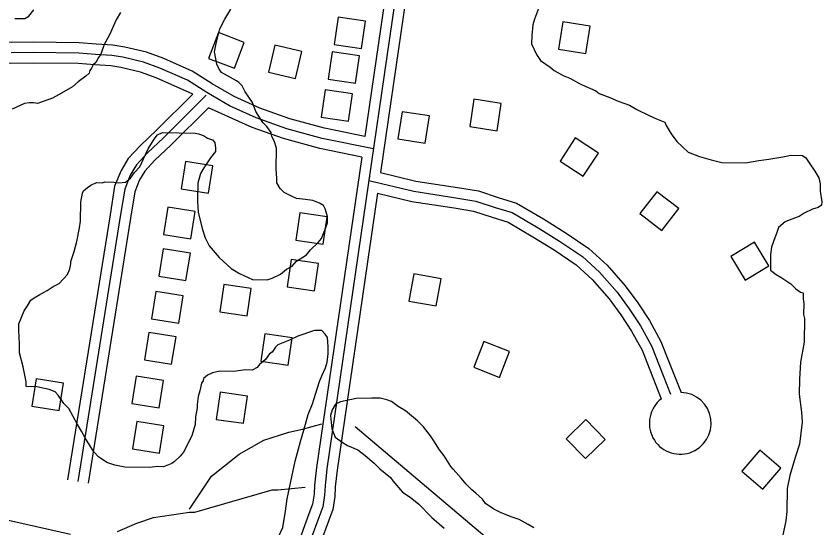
# Model space of a CAD drawing. Extents: x 3245246 to 3283090, y 806824 to 832173.
# Drawn here: x 3267484 to 3268650, y 827602 to 828342 of the extents above; entities that cross this region are included whole.
import ezdxf

# ---------------------------------------------------------------- set-up
doc = ezdxf.new("R2010")
doc.units = 0
for name, color, linetype in [('V-BLDG-OTLN', 7, 'Continuous'), ('V-ROAD-CNTR', 7, 'Continuous'), ('V-SITE-VEGE', 7, 'Continuous'), ('V-TOPO-SHOR', 7, 'Continuous')]:
    doc.layers.add(name, color=color, linetype=linetype)

msp = doc.modelspace()

# ---------------------------------------------------------------- linework, layer by layer
at = {"layer": 'V-BLDG-OTLN'}
for points in [[(3267984.1, 828295.6), (3267989.8, 828335.2), (3267950.2, 828341), (3267944.5, 828301.4)], [(3268275.4, 828334.1), (3268269.2, 828294.6), (3268308.7, 828288.4), (3268314.9, 828327.9)], [(3267762.8, 828281.1), (3267800.2, 828266.9), (3267814.4, 828304.3), (3267777, 828318.5)], [(3267849.4, 828261.2), (3267888.3, 828252), (3267897.5, 828290.9), (3267858.6, 828300.1)], [(3267975.4, 828245.4), (3267981.2, 828285), (3267941.6, 828290.7), (3267935.8, 828251.1)], [(3267965, 828190.1), (3267970.8, 828229.7), (3267931.2, 828235.5), (3267925.4, 828195.9)], [(3268146.7, 828222.1), (3268140.5, 828182.6), (3268180.1, 828176.4), (3268186.2, 828216)], [(3268042.8, 828204), (3268036.6, 828164.5), (3268076.1, 828158.4), (3268082.3, 828197.9)], [(3268293.2, 828165.9), (3268271.3, 828132.4), (3268304.8, 828110.5), (3268326.7, 828144)], [(3267729.5, 828131.7), (3267723.1, 828092.2), (3267762.6, 828085.9), (3267769, 828125.4)], [(3268386.8, 828056.5), (3268418.5, 828032.1), (3268442.9, 828063.8), (3268411.2, 828088.2)], [(3267703.9, 828065.6), (3267697.6, 828026.1), (3267737.1, 828019.8), (3267743.4, 828059.3)], [(3267928.5, 828012.1), (3267934.3, 828051.7), (3267894.7, 828057.5), (3267888.9, 828017.9)], [(3268518.3, 827994.3), (3268539.1, 827960.2), (3268573.3, 827981.1), (3268552.4, 828015.2)], [(3267696.9, 828005.4), (3267690.5, 827965.9), (3267730, 827959.6), (3267736.4, 827999.1)], [(3267915.9, 827944.9), (3267921.7, 827984.5), (3267882.1, 827990.2), (3267876.3, 827950.6)], [(3268059.7, 827969.3), (3268052.6, 827929.9), (3268092, 827922.9), (3268099.1, 827962.3)], [(3267818.5, 827908.7), (3267824.3, 827948.3), (3267784.7, 827954.1), (3267778.9, 827914.5)], [(3267686.4, 827943.9), (3267680.1, 827904.4), (3267719.6, 827898.1), (3267725.9, 827937.6)], [(3267676.1, 827884.4), (3267669.8, 827844.9), (3267709.3, 827838.6), (3267715.6, 827878.1)], [(3267877.9, 827837.1), (3267883.7, 827876.7), (3267844.1, 827882.5), (3267838.3, 827842.9)], [(3268161, 827871.4), (3268146.4, 827834.1), (3268183.6, 827819.5), (3268198.2, 827856.8)], [(3267657.8, 827821.1), (3267651.5, 827781.6), (3267691, 827775.3), (3267697.3, 827814.8)], [(3267513.3, 827817.3), (3267507, 827777.8), (3267546.5, 827771.5), (3267552.8, 827811)], [(3267813.3, 827753), (3267819.1, 827792.5), (3267779.5, 827798.3), (3267773.7, 827758.7)], [(3267658.7, 827755.7), (3267652.4, 827716.2), (3267691.9, 827709.9), (3267698.2, 827749.4)], [(3268336.6, 827729.7), (3268308.8, 827758.5), (3268280.1, 827730.7), (3268307.9, 827701.9)], [(3268560.5, 827714), (3268534.4, 827683.6), (3268564.7, 827657.5), (3268590.8, 827687.9)]]:
    msp.add_lwpolyline(points, close=True, dxfattribs=at)
at = {"layer": 'V-ROAD-CNTR'}
for points in [[(3268133, 828999), (3268081.1, 828698.5), (3267934, 827687), (3267931.2, 827662.3), (3267930.3, 827648.9), (3267927.8, 827632.3), (3267922, 827616.8), (3267911.2, 827587), (3267898.3, 827556.3), (3267679.2, 827097.6), (3267556.2, 826838.5), (3267538.8, 826817.7), (3267530.7, 826812.5), (3267523.6, 826809.4), (3267512.6, 826808.2), (3267500.9, 826809.8), (3267469.7, 826819.4), (3267271.1, 826912.1)], [(3268118.2, 829001.5), (3268066.3, 828700.8), (3267988.8, 828168)], [(3268100.3, 828726), (3268011.6, 828116)], [(3267988.8, 828168), (3267930.4, 828180), (3267880.2, 828193.6), (3267837, 828209), (3267799.8, 828225.8), (3267767.8, 828244.4), (3267739.1, 828262.7), (3267698, 828280.8), (3267672.8, 828289.9), (3267641.7, 828297.5), (3267624.4, 828300.3), (3267599.9, 828301.8), (3267575.5, 828303.6), (3267509.1, 828304.4), (3267477.7, 828304), (3267414.7, 828309), (3267344.5, 828309.6), (3267326.2, 828306.9), (3267313.6, 828306), (3267275.6, 828294.7), (3267250.6, 828285.8), (3267192.7, 828260.1), (3267147.5, 828237.2), (3266868.8, 828097.8)], [(3268001.4, 828150.2), (3267927, 828165.4), (3267875.7, 828179.3), (3267831.4, 828195.1), (3267793, 828212.5), (3267760, 828231.6), (3267732, 828249.4), (3267692.4, 828266.8), (3267668.4, 828275.6), (3267638.8, 828282.8), (3267622.8, 828285.4), (3267598.9, 828286.8), (3267574.8, 828288.6), (3267509.1, 828289.4), (3267477.2, 828289)], [(3267740, 828229.5), (3267686.8, 828252.9), (3267664.1, 828261.2), (3267635.8, 828268.1), (3267621.2, 828270.4), (3267597.9, 828271.9), (3267574.2, 828273.6), (3267509.1, 828274.4), (3267476.7, 828273.9), (3267413.4, 828279), (3267346.5, 828279.6), (3267329.5, 828277.1), (3267319, 828276.3), (3267284.9, 828266.1), (3267261.7, 828257.9), (3267205.5, 828233), (3267161, 828210.4), (3266834.6, 828047.1), (3266412.5, 827839.5), (3266352, 827957.4)], [(3267740, 828229.5), (3267687.2, 828177), (3267663.7, 828154.8), (3267646.6, 828136.2), (3267636, 828119.1), (3267626.7, 828096), (3267620.2, 828054.7), (3267558.8, 827671.2)], [(3267759.4, 828227.7), (3267697.6, 828166.2), (3267674.4, 828144.2), (3267658.6, 828127.1), (3267649.4, 828112.3), (3267641.3, 828092), (3267635, 828052.3), (3267573.6, 827668.9)], [(3267762.6, 828209.7), (3267708, 828155.5), (3267685.1, 828133.7), (3267670.6, 828118), (3267662.9, 828105.5), (3267655.8, 828088), (3267649.8, 828049.9), (3267588.4, 827666.5)], [(3267984.5, 828138.3), (3267923.5, 828150.8), (3267871.3, 828165), (3267825.8, 828181.1), (3267762.6, 828209.7)], [(3267984.5, 828138.3), (3267919.1, 827688.9), (3267916.2, 827663.7), (3267915.4, 827650.5), (3267913.2, 827636), (3267908, 827622), (3267897.2, 827592.5), (3267884.6, 827562.4), (3267665.6, 827104.1), (3267543.4, 826846.7), (3267528.7, 826829.1), (3267523.6, 826825.8), (3267519.6, 826824), (3267512.8, 826823.3), (3267504.2, 826824.5), (3267475.1, 826833.4), (3267291.3, 826919.2)], [(3267995.7, 828110.8), (3267994.8, 828104.6), (3268059.8, 828088.9), (3268120.6, 828079.4), (3268149.5, 828074.6), (3268177.4, 828065.4), (3268202.1, 828057.9), (3268239.6, 828035.8), (3268270.7, 828016.6), (3268303.8, 827994.3), (3268328.4, 827971.7), (3268353.8, 827942.6), (3268371.5, 827918.7), (3268387.6, 827894.3), (3268403.5, 827865.2), (3268415.2, 827835.7), (3268431.2, 827795.4)], [(3268011.6, 828116), (3268062.7, 828103.6), (3268123.1, 828094.2), (3268153.1, 828089.2), (3268181.9, 828079.7), (3268208.2, 828071.7), (3268247.3, 828048.7), (3268278.8, 828029.2), (3268313.1, 828006.2), (3268339.2, 827982.1), (3268365.5, 827952), (3268383.8, 827927.3), (3268400.5, 827902), (3268417.1, 827871.6), (3268429.1, 827841.2), (3268446.4, 827797.7)], [(3268007.2, 828086.2), (3267948.9, 827685), (3267946.1, 827661), (3267945.2, 827647.3), (3267942.4, 827628.5), (3267936.1, 827611.6), (3267925.2, 827581.5), (3267912, 827550.2), (3267685.2, 827075.4)], [(3268007.2, 828086.2), (3268056.9, 828074.2), (3268118.2, 828064.6), (3268145.9, 828059.9), (3268172.9, 828051.1), (3268196.1, 828044.1), (3268231.8, 828023), (3268262.6, 828004), (3268294.5, 827982.5), (3268317.6, 827961.2), (3268342.1, 827933.2), (3268359.2, 827910.1), (3268374.8, 827886.5), (3268389.9, 827858.8), (3268401.3, 827830.2), (3268417.8, 827788.4)]]:
    msp.add_lwpolyline(points, dxfattribs=at)
msp.add_arc((3268445.2, 827753), 44.7, 127.6549, 88.3821, dxfattribs=at)
at = {"layer": 'V-SITE-VEGE'}
for p, q in [((3267502.8, 828342.1), (3267510.1, 828351.5)), ((3267635.1, 828347.4), (3267629, 828336.7)), ((3267786.3, 828338.1), (3267794.8, 828352.3)), ((3268240.3, 828353.2), (3268234.2, 828337.8)), ((3267482.5, 828338.8), (3267496.8, 828338.6)), ((3267496.8, 828338.6), (3267502.8, 828342.1)), ((3267629, 828336.7), (3267619.2, 828315.4)), ((3267778.9, 828323.9), (3267786.3, 828338.1)), ((3268234.2, 828337.8), (3268231.7, 828329.5)), ((3267773.9, 828302.5), (3267778.9, 828323.9)), ((3268231.7, 828329.5), (3268230.2, 828314)), ((3267619.2, 828315.4), (3267611.8, 828301.2)), ((3268230.2, 828314), (3268230.1, 828302.1)), ((3267611.8, 828301.2), (3267606.9, 828287)), ((3267771.3, 828290.7), (3267773.9, 828302.5)), ((3268230.1, 828302.1), (3268237, 828286.6)), ((3267606.9, 828287), (3267603.2, 828282.3)), ((3267774.6, 828272.8), (3267771.3, 828290.7)), ((3268237, 828286.6), (3268242.9, 828278.1)), ((3267599.6, 828275.2), (3267595.9, 828271.7)), ((3267603.2, 828282.3), (3267599.6, 828275.2)), ((3268242.9, 828278.1), (3268257, 828268.4)), ((3267591.1, 828263.4), (3267589.8, 828259.8)), ((3267593.5, 828266.9), (3267591.1, 828263.4)), ((3267595.9, 828271.7), (3267593.5, 828266.9)), ((3267778.1, 828265.6), (3267774.6, 828272.8)), ((3267781.6, 828260.7), (3267778.1, 828265.6)), ((3268257, 828268.4), (3268262.9, 828263.6)), ((3268262.9, 828263.6), (3268275.9, 828256.2)), ((3267585, 828255.2), (3267574.2, 828247)), ((3267589.8, 828259.8), (3267585, 828255.2)), ((3267794.6, 828253.4), (3267781.6, 828260.7)), ((3267802.9, 828248.5), (3267794.6, 828253.4)), ((3268275.9, 828256.2), (3268285.4, 828252.5)), ((3268285.4, 828252.5), (3268298.4, 828245.2)), ((3267565.7, 828239.9), (3267550.1, 828230.6)), ((3267574.2, 828247), (3267565.7, 828239.9)), ((3267806.4, 828246.1), (3267802.9, 828248.5)), ((3267811.1, 828241.3), (3267806.4, 828246.1)), ((3267815.8, 828232.9), (3267811.1, 828241.3)), ((3268298.4, 828245.2), (3268303.1, 828242.8)), ((3268303.1, 828242.8), (3268323.2, 828234.1)), ((3267550.1, 828230.6), (3267536.9, 828223.7)), ((3267826.3, 828217.2), (3267815.8, 828232.9)), ((3268323.2, 828234.1), (3268328, 828230.5)), ((3268328, 828230.5), (3268343.4, 828224.3)), ((3267496.3, 828215.9), (3267478.3, 828207.8)), ((3267503.5, 828217), (3267496.3, 828215.9)), ((3267507, 828216.9), (3267503.5, 828217)), ((3267509.4, 828216.9), (3267507, 828216.9)), ((3267515.4, 828215.6), (3267509.4, 828216.9)), ((3267536.9, 828223.7), (3267515.4, 828215.6)), ((3267830.9, 828204.1), (3267826.3, 828217.2)), ((3268343.4, 828224.3), (3268355.2, 828219.4)), ((3268355.2, 828219.4), (3268371.8, 828213.2)), ((3267841.4, 828188.4), (3267830.9, 828204.1)), ((3268371.8, 828213.2), (3268382.4, 828207.1)), ((3268382.4, 828207.1), (3268400.2, 828198.5)), ((3268400.2, 828198.5), (3268410.8, 828193.6)), ((3268410.8, 828193.6), (3268422.7, 828188.7)), ((3267847.2, 828182.4), (3267841.4, 828188.4)), ((3267853.1, 828174), (3267847.2, 828182.4)), ((3268422.7, 828188.7), (3268425, 828183.9)), ((3268425, 828183.9), (3268432, 828171.9)), ((3267683.8, 828164.4), (3267688.6, 828170.3)), ((3267688.6, 828170.3), (3267695.8, 828173.8)), ((3267695.8, 828173.8), (3267743.5, 828173.1)), ((3267743.5, 828173.1), (3267748.2, 828171.9)), ((3267748.2, 828171.9), (3267755.3, 828169.4)), ((3267755.3, 828169.4), (3267761.2, 828165.7)), ((3267854.2, 828168), (3267853.1, 828174)), ((3268432, 828171.9), (3268440.1, 828161)), ((3267675.2, 828150.3), (3267683.8, 828164.4)), ((3267761.2, 828165.7), (3267768.3, 828163.3)), ((3267768.3, 828163.3), (3267771.9, 828159.6)), ((3267771.9, 828159.6), (3267772.9, 828151.3)), ((3267857.7, 828162), (3267854.2, 828168)), ((3267861.1, 828151.2), (3267857.7, 828162)), ((3268440.1, 828161), (3268456.6, 828145.3)), ((3267671.6, 828142), (3267675.2, 828150.3)), ((3267772.9, 828146.5), (3267765.6, 828137.1)), ((3267772.9, 828151.3), (3267772.9, 828146.5)), ((3267860.7, 828121.5), (3267861.1, 828151.2)), ((3267663, 828124.2), (3267671.6, 828142)), ((3267765.6, 828137.1), (3267755.9, 828122.9)), ((3268456.6, 828145.3), (3268473.2, 828139.1)), ((3268473.2, 828139.1), (3268489.8, 828134.1)), ((3268489.8, 828134.1), (3268505.2, 828130.3)), ((3268558.9, 828133.2), (3268573.2, 828135.3)), ((3268573.2, 828135.3), (3268593.5, 828138.6)), ((3268593.5, 828138.6), (3268605.4, 828140.9)), ((3268605.4, 828140.9), (3268622.1, 828140.6)), ((3268622.1, 828140.6), (3268626.8, 828137)), ((3268626.8, 828137), (3268631.5, 828129.8)), ((3267655.7, 828116), (3267663, 828124.2)), ((3267755.9, 828122.9), (3267751, 828114.7)), ((3268505.2, 828130.3), (3268539.8, 828129.9)), ((3268539.8, 828129.9), (3268558.9, 828133.2)), ((3268631.5, 828129.8), (3268639.7, 828117.7)), ((3267649.6, 828107.7), (3267655.7, 828116)), ((3267751, 828114.7), (3267747.2, 828100.4)), ((3267861.7, 828107.2), (3267860.7, 828121.5)), ((3268639.7, 828117.7), (3268645.5, 828108.1)), ((3267592.3, 828097.8), (3267600.7, 828101.3)), ((3267600.7, 828101.3), (3267609, 828101.2)), ((3267609, 828101.2), (3267612.6, 828102.3)), ((3267612.6, 828102.3), (3267625.7, 828102.1)), ((3267625.7, 828102.1), (3267632.9, 828100.8)), ((3267632.9, 828100.8), (3267642.4, 828101.9)), ((3267642.4, 828101.9), (3267649.6, 828107.7)), ((3267747.2, 828100.4), (3267746.9, 828074.2)), ((3267861.6, 828101.2), (3267861.7, 828107.2)), ((3267866.2, 828092.8), (3267861.6, 828101.2)), ((3268645.5, 828108.1), (3268647.8, 828099.8)), ((3268647.8, 828099.8), (3268647.6, 828089)), ((3267580.2, 828086.1), (3267581.5, 828089.6)), ((3267581.5, 828089.6), (3267587.5, 828094.3)), ((3267587.5, 828094.3), (3267592.3, 828097.8)), ((3267872.1, 828086.8), (3267866.2, 828092.8)), ((3268647.6, 828089), (3268649.8, 828073.5)), ((3267577.7, 828073), (3267580.2, 828086.1)), ((3267882.8, 828081.8), (3267872.1, 828086.8)), ((3267889.8, 828078.2), (3267882.8, 828081.8)), ((3267902.9, 828076.8), (3267889.8, 828078.2)), ((3267913.6, 828075.5), (3267902.9, 828076.8)), ((3267577.3, 828045.6), (3267577.7, 828073)), ((3267746.9, 828074.2), (3267747.8, 828058.7)), ((3267923.1, 828071.8), (3267913.6, 828075.5)), ((3267929, 828068.1), (3267923.1, 828071.8)), ((3267931.3, 828063.3), (3267929, 828068.1)), ((3268644.9, 828065.3), (3268636.5, 828063)), ((3268649.7, 828068.8), (3268644.9, 828065.3)), ((3268649.8, 828073.5), (3268649.7, 828068.8)), ((3267747.8, 828058.7), (3267753.4, 828034.8)), ((3267934.8, 828052.5), (3267931.3, 828063.3)), ((3267934.6, 828043), (3267934.8, 828052.5)), ((3268617.3, 828052.5), (3268605.3, 828047.9)), ((3268624.5, 828057.2), (3268617.3, 828052.5)), ((3268636.5, 828063), (3268624.5, 828057.2)), ((3267576, 828036.1), (3267577.3, 828045.6)), ((3267930.9, 828032.3), (3267934.6, 828043)), ((3268597, 828044.5), (3268587.3, 828036.3)), ((3268605.3, 828047.9), (3268597, 828044.5)), ((3267572.1, 828015.9), (3267576, 828036.1)), ((3267753.4, 828034.8), (3267758, 828021.6)), ((3267926, 828020.5), (3267930.9, 828032.3)), ((3268584.8, 828029.2), (3268579.9, 828016.1)), ((3268587.3, 828036.3), (3268584.8, 828029.2)), ((3267758, 828021.6), (3267763.8, 828009.7)), ((3267921.1, 828014.6), (3267926, 828020.5)), ((3267568.3, 828001.7), (3267572.1, 828015.9)), ((3267763.8, 828009.7), (3267777.9, 827992.8)), ((3267910.3, 828004), (3267921.1, 828014.6)), ((3268577.4, 828007.8), (3268576, 827997.1)), ((3268579.9, 828016.1), (3268577.4, 828007.8)), ((3267563.4, 827987.4), (3267568.3, 828001.7)), ((3267889.8, 827987.6), (3267904.2, 827997)), ((3267904.2, 827997), (3267910.3, 828004)), ((3268576, 827997.1), (3268575.7, 827974.5)), ((3267562, 827976.7), (3267563.3, 827983.9)), ((3267563.3, 827983.9), (3267563.4, 827987.4)), ((3267777.9, 827992.8), (3267795.5, 827977)), ((3267883.7, 827980.6), (3267889.8, 827987.6)), ((3267558.4, 827968.4), (3267562, 827976.7)), ((3267795.5, 827977), (3267807.3, 827969.7)), ((3267866.9, 827968.9), (3267875.3, 827975.9)), ((3267875.3, 827975.9), (3267883.7, 827980.6)), ((3268575.7, 827974.5), (3268584, 827968.4)), ((3267546.3, 827955.5), (3267558.4, 827968.4)), ((3267807.3, 827969.7), (3267826.3, 827961.1)), ((3267826.3, 827961.1), (3267847.7, 827960.8)), ((3267847.7, 827960.8), (3267854.9, 827963.1)), ((3267854.9, 827963.1), (3267866.9, 827968.9)), ((3268584, 827968.4), (3268592.2, 827963.6)), ((3268592.2, 827963.6), (3268605.2, 827955)), ((3267529.4, 827945), (3267537.9, 827950.9)), ((3267537.9, 827950.9), (3267546.3, 827955.5)), ((3268605.2, 827955), (3268612.3, 827947.8)), ((3268612.3, 827947.8), (3268619.4, 827942.9)), ((3267510.2, 827934.6), (3267518.6, 827939.2)), ((3267518.6, 827939.2), (3267529.4, 827945)), ((3268619.4, 827942.9), (3268622.9, 827941.7)), ((3268622.9, 827941.7), (3268622.8, 827933.3)), ((3267500.5, 827922.8), (3267505.4, 827931.1)), ((3267505.4, 827931.1), (3267510.2, 827934.6)), ((3268622.8, 827933.3), (3268623.9, 827926.2)), ((3268623.9, 827926.2), (3268623.7, 827910.7)), ((3267488.3, 827896.8), (3267495.7, 827915.7)), ((3267495.7, 827915.7), (3267500.5, 827922.8)), ((3268623.7, 827910.7), (3268624.8, 827904.7)), ((3268624.8, 827904.7), (3268624.3, 827870.2)), ((3267488.1, 827887.2), (3267488.3, 827896.8)), ((3267489.1, 827868.2), (3267488.1, 827887.2)), ((3267891.8, 827879.2), (3267879.8, 827873.4)), ((3267915.8, 827887.2), (3267891.8, 827879.2)), ((3267926.5, 827887.1), (3267915.8, 827887.2)), ((3267931.2, 827882.2), (3267926.5, 827887.1)), ((3267934.7, 827877.4), (3267931.2, 827882.2)), ((3267935.7, 827864.3), (3267934.7, 827877.4)), ((3267488.9, 827855.1), (3267489.1, 827868.2)), ((3267863.1, 827866.5), (3267859.5, 827863)), ((3267879.8, 827873.4), (3267863.1, 827866.5)), ((3268624.3, 827870.2), (3268619.1, 827841.7)), ((3267494.5, 827834.7), (3267488.9, 827855.1)), ((3267854.6, 827855.9), (3267851, 827853.6)), ((3267859.5, 827863), (3267854.6, 827855.9)), ((3267935.6, 827853.6), (3267935.7, 827864.3)), ((3267844.9, 827845.3), (3267841.3, 827841.8)), ((3267851, 827853.6), (3267844.9, 827845.3)), ((3267934.2, 827841.7), (3267935.6, 827853.6)), ((3267499, 827813.2), (3267494.5, 827834.7)), ((3267832.8, 827833.6), (3267825.6, 827830.1)), ((3267836.5, 827838.3), (3267832.8, 827833.6)), ((3267841.3, 827841.8), (3267836.5, 827838.3)), ((3267926.8, 827821.6), (3267931.7, 827833.4)), ((3267931.7, 827833.4), (3267934.2, 827841.7)), ((3268619.1, 827841.7), (3268617.6, 827816.7)), ((3267761.2, 827822.7), (3267755.2, 827818)), ((3267768.4, 827826.1), (3267761.2, 827822.7)), ((3267779.2, 827828.4), (3267768.4, 827826.1)), ((3267799.4, 827828.1), (3267779.2, 827828.4)), ((3267816.1, 827830.2), (3267799.4, 827828.1)), ((3267825.6, 827830.1), (3267816.1, 827830.2)), ((3267923.1, 827813.3), (3267926.8, 827821.6)), ((3267498.9, 827806.1), (3267499, 827813.2)), ((3267752.7, 827810.9), (3267750.2, 827800.2)), ((3267755.1, 827814.4), (3267752.7, 827810.9)), ((3267755.2, 827818), (3267755.1, 827814.4)), ((3267918.1, 827796.7), (3267923.1, 827813.3)), ((3268617.6, 827816.7), (3268617.3, 827795.2)), ((3267514.4, 827805.9), (3267498.9, 827806.1)), ((3267525.1, 827803.3), (3267514.4, 827805.9)), ((3267532.2, 827802), (3267525.1, 827803.3)), ((3267540.5, 827798.4), (3267532.2, 827802)), ((3267545.2, 827793.5), (3267540.5, 827798.4)), ((3267750.2, 827800.2), (3267747.7, 827791.9)), ((3267913.1, 827781.2), (3267918.1, 827796.7)), ((3267553.4, 827781.5), (3267545.2, 827793.5)), ((3267747.7, 827791.9), (3267746.3, 827780)), ((3267953.6, 827784.2), (3267946.5, 827780.8)), ((3267976.3, 827788.7), (3267953.6, 827784.2)), ((3267999, 827789.6), (3267976.3, 827788.7)), ((3268010.9, 827789.4), (3267999, 827789.6)), ((3268020.4, 827786.9), (3268010.9, 827789.4)), ((3268027.5, 827784.4), (3268020.4, 827786.9)), ((3268036.9, 827777.1), (3268027.5, 827784.4)), ((3268617.3, 827795.2), (3268620.5, 827769)), ((3267560.4, 827774.2), (3267553.4, 827781.5)), ((3267573.2, 827751.4), (3267560.4, 827774.2)), ((3267746.3, 827775.2), (3267743.7, 827762.2)), ((3267746.3, 827780), (3267746.3, 827775.2)), ((3267906.9, 827765.8), (3267913.1, 827781.2)), ((3267941.6, 827772.5), (3267939.1, 827764.2)), ((3267946.5, 827780.8), (3267941.6, 827772.5)), ((3268047.6, 827771), (3268036.9, 827777.1)), ((3267743.7, 827762.2), (3267743.5, 827751.4)), ((3267900.7, 827743.3), (3267906.9, 827765.8)), ((3267939.1, 827764.2), (3267941.2, 827745.1)), ((3268065.2, 827756.5), (3268047.6, 827771)), ((3268620.5, 827769), (3268621.5, 827754.7)), ((3267579, 827741.8), (3267573.2, 827751.4)), ((3267743.5, 827751.4), (3267738.5, 827734.8)), ((3268073.5, 827748), (3268065.2, 827756.5)), ((3268621.5, 827754.7), (3268617.5, 827722.6)), ((3267584.8, 827731), (3267579, 827741.8)), ((3267895.7, 827726.7), (3267900.7, 827743.3)), ((3267941.2, 827745.1), (3267945.8, 827733.1)), ((3268084, 827734.8), (3268073.5, 827748)), ((3267596.5, 827711.8), (3267584.8, 827731)), ((3267738.5, 827734.8), (3267726.3, 827711.2)), ((3267888.1, 827698.2), (3267895.7, 827726.7)), ((3267945.8, 827733.1), (3267957.6, 827724.6)), ((3268088.7, 827727.6), (3268084, 827734.8)), ((3268096.8, 827714.4), (3268088.7, 827727.6)), ((3267957.6, 827724.6), (3267963.5, 827721)), ((3267963.5, 827721), (3267978.9, 827714.8)), ((3267978.9, 827714.8), (3267989.5, 827706.3)), ((3268103.8, 827705.9), (3268096.8, 827714.4)), ((3268617.5, 827722.6), (3268611.3, 827703.6)), ((3267603.5, 827704.6), (3267596.5, 827711.8)), ((3267615.3, 827696.1), (3267603.5, 827704.6)), ((3267721.5, 827705.3), (3267713, 827697.1)), ((3267726.3, 827711.2), (3267721.5, 827705.3)), ((3267989.5, 827706.3), (3268002.4, 827695.4)), ((3268113.1, 827690.3), (3268103.8, 827705.9)), ((3268611.3, 827703.6), (3268603.7, 827677.5)), ((3267627.2, 827692.3), (3267615.3, 827696.1)), ((3267641.4, 827689.7), (3267627.2, 827692.3)), ((3267709.4, 827694.7), (3267697.4, 827690.1)), ((3267713, 827697.1), (3267709.4, 827694.7)), ((3267883, 827675.6), (3267888.1, 827698.2)), ((3268002.4, 827695.4), (3268010.7, 827687)), ((3267677.2, 827689.2), (3267641.4, 827689.7)), ((3267689.1, 827690.3), (3267677.2, 827689.2)), ((3267697.4, 827690.1), (3267689.1, 827690.3)), ((3268010.7, 827687), (3268026, 827674.8)), ((3268116.7, 827686.7), (3268113.1, 827690.3)), ((3268128.4, 827673.4), (3268116.7, 827686.7)), ((3267876.6, 827643.6), (3267883, 827675.6)), ((3268026, 827674.8), (3268029.5, 827670)), ((3268029.5, 827670), (3268043.5, 827653.2)), ((3268135.4, 827665), (3268128.4, 827673.4)), ((3268603.7, 827677.5), (3268599.9, 827658.5)), ((3268143.6, 827656.5), (3268135.4, 827665)), ((3268149.5, 827651.7), (3268143.6, 827656.5)), ((3268599.9, 827658.5), (3268599.4, 827625.2)), ((3268043.5, 827653.2), (3268054.2, 827645.9)), ((3268054.2, 827645.9), (3268067.1, 827636.2)), ((3268158.9, 827643.2), (3268149.5, 827651.7)), ((3267874, 827625.7), (3267876.6, 827643.6)), ((3268067.1, 827636.2), (3268085.9, 827616.8)), ((3268163.6, 827637.2), (3268158.9, 827643.2)), ((3268175.4, 827628.7), (3268163.6, 827637.2)), ((3267870.1, 827602), (3267874, 827625.7)), ((3268184.9, 827623.8), (3268175.4, 827628.7)), ((3268200.3, 827617.6), (3268184.9, 827623.8)), ((3268599.4, 827625.2), (3268598.1, 827612.1)), ((3268085.9, 827616.8), (3268103.6, 827601.1)), ((3268212.1, 827613.9), (3268200.3, 827617.6)), ((3268225.1, 827606.5), (3268212.1, 827613.9)), ((3268598.1, 827612.1), (3268591.7, 827582.4)), ((3267862.7, 827586.6), (3267870.1, 827602)), ((3268233.4, 827601.7), (3268225.1, 827606.5))]:
    msp.add_line(p, q, dxfattribs=at)
at = {"layer": 'V-TOPO-SHOR'}
for points in [[(3267163.6, 827580.9), (3267147.7, 827612.8), (3267115.7, 827660.8), (3267115.7, 827684.8), (3267131.7, 827704.7), (3267167.7, 827728.7), (3267215.6, 827736.6), (3267347.5, 827756.6), (3267351.5, 827768.5), (3267359.5, 827768.5), (3267407.4, 827756.5), (3267411.4, 827712.6), (3267387.4, 827700.6), (3267363.4, 827692.6), (3267351.4, 827680.7), (3267351.4, 827652.7), (3267383.4, 827628.7), (3267419.3, 827624.7), (3267563.1, 827592.7)], [(3267734.9, 827628.6), (3267766.9, 827676.5), (3267806.8, 827708.4), (3267842.8, 827728.4), (3267878.8, 827740.4), (3267898.7, 827744.3), (3267926.7, 827752.3)], [(3267974.6, 827748.3), (3268206.3, 827552.5), (3268286.1, 827472.5), (3268298.1, 827448.6), (3268290.1, 827388.6), (3268290.1, 827376.7), (3268318, 827316.7), (3268322, 827300.7), (3268330, 827288.7), (3268345.9, 827264.8), (3268349.9, 827256.8), (3268349.9, 827236.8), (3268349.9, 827236.8), (3268381.9, 827220.8), (3268425.8, 827260.7), (3268433.8, 827296.7), (3268477.8, 827308.7), (3268557.7, 827316.6), (3268585.6, 827316.6), (3268601.6, 827308.6), (3268629.6, 827288.6), (3268685.5, 827264.6)], [(3267631, 827596.6), (3267659, 827608.6), (3267683, 827616.6), (3267734.9, 827624.6), (3267742.9, 827624.6), (3267854.8, 827656.5), (3267862.8, 827656.5), (3267902.7, 827660.4)]]:
    msp.add_lwpolyline(points, dxfattribs=at)

doc.saveas('drawing.dxf')
